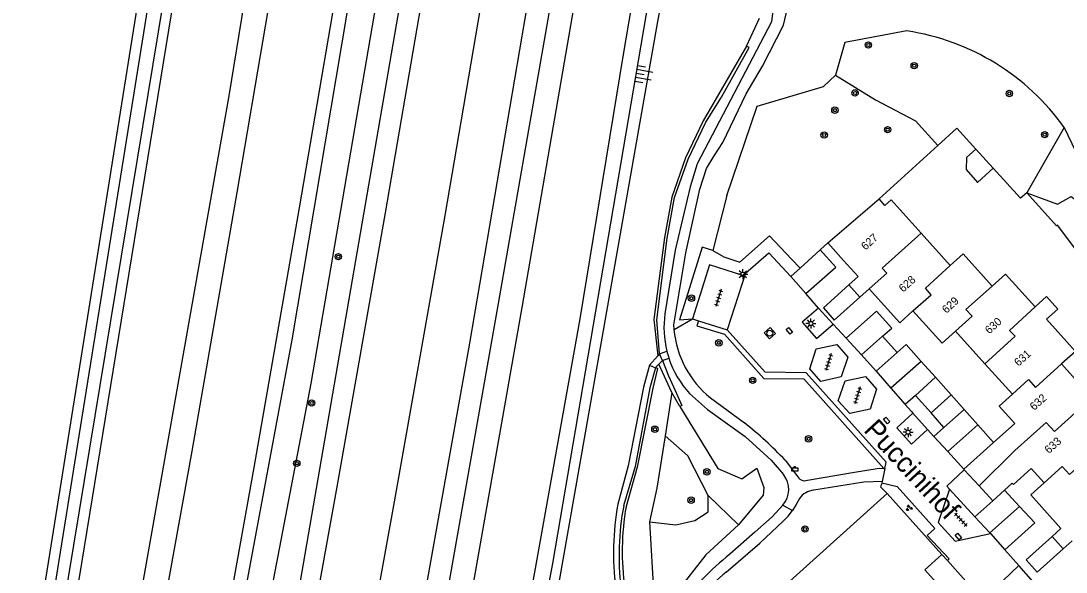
# Model space of a CAD drawing. Extents: x 132999 to 136000, y 398499 to 400501.
# Drawn here: x 133000 to 133130.6, y 400273.1 to 400341.9 of the extents above; entities that cross this region are included whole.
import ezdxf

# ---------------------------------------------------------------- set-up
doc = ezdxf.new("R2010")
doc.units = 0
for name, color, linetype in [('gg-afsc-erfafscheiding', 7, 'Continuous'), ('gg-afsc-muur', 7, 'Continuous'), ('gg-anno-huisnummerreeks BGT', 7, 'Continuous'), ('gg-anno-openbare ruimte label', 7, 'Continuous'), ('gg-bbg-bijgebouw', 7, 'Continuous'), ('gg-bbg-gedigitaliseerde bebouwing', 7, 'Continuous'), ('gg-bbg-gedigitaliseerde bijgebouw', 7, 'Continuous'), ('gg-bbg-hoofdgebouw', 7, 'Continuous'), ('gg-bbg-luifel en loopbrug', 7, 'Continuous'), ('gg-bbg-tussenscheiding', 7, 'Continuous'), ('gg-knt-BGT kruinlijn', 7, 'Continuous'), ('gg-knt-bovenkant onderkant talud', 7, 'Continuous'), ('gg-knt-onverhard', 7, 'Continuous'), ('gg-knt-trap', 7, 'Continuous'), ('gg-knt-verharding', 7, 'Continuous'), ('gg-kntw-bovenkant insteek waterloop', 7, 'Continuous'), ('gg-kntw-waterlijn', 7, 'Continuous'), ('gt-grn-groengrens', 7, 'Continuous'), ('gt-grn-weggrens', 7, 'Continuous'), ('gt-symb-afvalbak', 7, 'Continuous'), ('gt-symb-boom', 7, 'Continuous'), ('gt-symb-groenvak', 7, 'Continuous'), ('gt-symb-kolk center center', 7, 'Continuous'), ('gt-symb-lichtmast', 7, 'Continuous'), ('gt-symb-rioolschacht', 7, 'Continuous'), ('gt-symb-talud symbool', 7, 'Continuous'), ('gt-symb-tegel verharding', 7, 'Continuous')]:
    doc.layers.add(name, color=color, linetype=linetype)

# ---------------------------------------------------------------- blocks, each defined once
blk = doc.blocks.new('gt0-LMAST')
at = {"layer": 'gt-symb-lichtmast'}
for p, q in [((-0.18, 0.17), (-0.45, 0.44)), ((-0.01, 0.25), (-0.01, 0.62)), ((0.17, 0.17), (0.44, 0.44)), ((-0.26, 0), (-0.63, 0)), ((-0.18, -0.18), (-0.45, -0.45)), ((-0.01, -0.25), (-0.01, -0.63)), ((0.44, -0.45), (0.17, -0.18)), ((0.24, 0), (0.62, 0))]:
    blk.add_line(p, q, dxfattribs=at)
blk.add_circle((-0.01, 0), 0.25, dxfattribs=at)
blk = doc.blocks.new('gt0-TEG1')
at = {"layer": 'gt-symb-tegel verharding'}
for p, q in [((-1.12, 0), (1.12, 0)), ((-0.9, -0.25), (-0.9, 0.25)), ((-0.45, -0.25), (-0.45, 0.25)), ((0, -0.25), (0, 0.25)), ((0.45, -0.25), (0.45, 0.25)), ((0.9, -0.25), (0.9, 0.25))]:
    blk.add_line(p, q, dxfattribs=at)
blk = doc.blocks.new('gt0-BOOM')
at = {"layer": 'gt-symb-boom'}
for radius in [0.4, 0.2]:
    blk.add_circle((0, 0), radius, dxfattribs=at)
blk = doc.blocks.new('gt0-RS')
at = {"layer": 'gt-symb-rioolschacht'}
blk.add_lwpolyline([(-0.5, -0.5), (0.5, -0.5), (0.5, 0.5), (-0.5, 0.5)], close=True, dxfattribs=at)
blk.add_circle((0, 0), 0.375, dxfattribs=at)
blk = doc.blocks.new('gt0-KOLKCC')
at = {"layer": 'gt-symb-kolk center center'}
blk.add_lwpolyline([(-0.38, 0.2), (0.38, 0.2), (0.38, -0.2), (-0.38, -0.2)], close=True, dxfattribs=at)
blk = doc.blocks.new('gt0-GRVAK')
at = {"layer": 'gt-symb-groenvak'}
for p, q in [((-0.11, 0.19), (-0.23, 0.24)), ((-0.18, 0.15), (0.09, 0.15)), ((-0.09, 0.21), (-0.16, 0.32)), ((-0.05, 0.21), (-0.05, 0.39)), ((0, 0.21), (0.06, 0.32)), ((0.01, 0.19), (0.13, 0.24)), ((0.26, -0.05), (0.2, 0.06)), ((0.3, -0.05), (0.3, 0.13)), ((0.35, -0.05), (0.41, 0.06)), ((-0.24, -0.23), (-0.36, -0.18)), ((-0.32, -0.26), (-0.05, -0.26)), ((-0.23, -0.21), (-0.29, -0.09)), ((-0.18, -0.2), (-0.18, -0.02)), ((-0.14, -0.21), (-0.07, -0.09)), ((-0.12, -0.23), (0, -0.18)), ((0.24, -0.07), (0.12, -0.02)), ((0.17, -0.11), (0.44, -0.11)), ((0.37, -0.07), (0.49, -0.02))]:
    blk.add_line(p, q, dxfattribs=at)
blk = doc.blocks.new('gt0-ABAK')
at = {"layer": 'gt-symb-afvalbak'}
blk.add_lwpolyline([(0.38, -0.5), (-0.37, -0.5), (-0.37, -0.1), (0.38, -0.1)], close=True, dxfattribs=at)
blk.add_circle((0, 0), 0.1, dxfattribs=at)
blk = doc.blocks.new('gt0-TALUD_1')
at = {"layer": 'gt-symb-talud symbool'}
for p, q in [((-1, -1), (-1, 0)), ((-0.5, -2), (-0.5, 0)), ((0, -1), (0, 0)), ((0.5, -2), (0.5, 0)), ((1, -1), (1, 0))]:
    blk.add_line(p, q, dxfattribs=at)

msp = doc.modelspace()

# ---------------------------------------------------------------- linework, layer by layer
at = {"layer": 'gg-afsc-erfafscheiding'}
for p, q in [((133114.56, 400326.37), (133107.21, 400319.7)), ((133115.05, 400275.29), (133108.2, 400282.9))]:
    msp.add_line(p, q, dxfattribs=at)
for points in [[(133119.3, 400325.93), (133116.94, 400328.53), (133114.56, 400326.37)], [(133125.65, 400320.47), (133124.89, 400319.78), (133121.48, 400323.53)], [(133132.8, 400312.05), (133129.48, 400316.43), (133129.38, 400316.35), (133125.65, 400320.47)], [(133108.2, 400282.9), (133088.08, 400264.73), (133089.72, 400262.93), (133089.42, 400262.66)]]:
    msp.add_lwpolyline(points, dxfattribs=at)
at = {"layer": 'gg-afsc-muur'}
msp.add_line((133099.87, 400313.36), (133100.8, 400314.22), dxfattribs=at)
at = {"layer": 'gg-bbg-bijgebouw'}
for p, q in [((133105, 400300.22), (133107.63, 400302.54)), ((133107.63, 400302.54), (133109.47, 400300.5)), ((133109.47, 400300.5), (133106.84, 400298.18)), ((133106.84, 400298.18), (133105, 400300.22)), ((133114.24, 400297.43), (133111.75, 400295.15)), ((133116.2, 400295.24), (133114.24, 400297.43)), ((133111.75, 400295.15), (133113.7, 400292.96)), ((133116.2, 400295.24), (133117.83, 400293.41)), ((133115.32, 400291.15), (133113.7, 400292.96)), ((133117.83, 400293.41), (133115.32, 400291.15))]:
    msp.add_line(p, q, dxfattribs=at)
for points in [[(133103.43, 400308.96), (133100.26, 400306.09), (133101.61, 400304.57), (133104.81, 400307.42)], [(133128.83, 400277.52), (133125.6, 400274.62), (133126.98, 400273.09), (133130.22, 400275.99)]]:
    msp.add_lwpolyline(points, dxfattribs=at)
at = {"layer": 'gg-bbg-gedigitaliseerde bebouwing'}
for p, q in [((133107.94, 400318.89), (133107.21, 400319.7)), ((133112.45, 400315.43), (133116.1, 400311.37))]:
    msp.add_line(p, q, dxfattribs=at)
for points in [[(133107.94, 400318.89), (133108.71, 400319.58), (133112.45, 400315.43)], [(133116.1, 400311.37), (133117.72, 400312.83), (133121.34, 400308.81)], [(133121.34, 400308.81), (133123.02, 400310.32), (133126.71, 400306.23)], [(133126.71, 400306.23), (133128.12, 400307.51), (133129.53, 400305.95), (133128.12, 400304.67)], [(133128.12, 400304.67), (133131.73, 400300.66), (133129.98, 400299.08)], [(133129.98, 400299.08), (133133.79, 400294.85), (133132.12, 400293.35)]]:
    msp.add_lwpolyline(points, dxfattribs=at)
at = {"layer": 'gg-bbg-gedigitaliseerde bijgebouw'}
msp.add_line((133121.48, 400323.53), (133119.3, 400325.93), dxfattribs=at)
msp.add_lwpolyline([(133119.3, 400325.93), (133118.12, 400324.87), (133118.08, 400323.37), (133119.52, 400321.76), (133121.48, 400323.53)], dxfattribs=at)
at = {"layer": 'gg-bbg-hoofdgebouw'}
for p, q in [((133100.8, 400314.22), (133107.21, 400319.7)), ((133104.81, 400307.42), (133105.96, 400308.45)), ((133116.77, 400303.2), (133120.44, 400299.12)), ((133120.44, 400299.12), (133123.86, 400295.33)), ((133117.78, 400285.95), (133121.51, 400289.26)), ((133117.85, 400285.87), (133117.78, 400285.95)), ((133117.85, 400285.87), (133119.71, 400283.84)), ((133121.41, 400281.98), (133119.71, 400283.84)), ((133122.87, 400283.32), (133121.41, 400281.98)), ((133130.22, 400275.99), (133131.32, 400276.97))]:
    msp.add_line(p, q, dxfattribs=at)
for points in [[(133100.8, 400314.22), (133102.78, 400312.02), (133104.59, 400310.01), (133103.43, 400308.96)], [(133105.96, 400308.45), (133109.79, 400304.24), (133111.42, 400305.73)], [(133111.42, 400305.73), (133115.1, 400301.7), (133116.77, 400303.2)], [(133121.51, 400289.26), (133124.18, 400291.64), (133122.2, 400293.83), (133123.86, 400295.33)], [(133127.83, 400284.22), (133126.22, 400286.02), (133124.02, 400284.02), (133123.84, 400284.21), (133122.87, 400283.32)], [(133127.83, 400284.22), (133126.16, 400282.72), (133129.93, 400278.51), (133128.83, 400277.52)]]:
    msp.add_lwpolyline(points, dxfattribs=at)
at = {"layer": 'gg-bbg-luifel en loopbrug'}
for p, q in [((133097.35, 400311.07), (133099.87, 400313.36)), ((133096.19, 400310.02), (133097.35, 400311.07)), ((133098.06, 400307.89), (133096.19, 400310.02)), ((133105, 400300.22), (133103.08, 400302.3)), ((133112.48, 400299.41), (133108.67, 400296.08)), ((133114.24, 400297.43), (133112.48, 400299.41)), ((133106.84, 400298.18), (133108.67, 400296.08)), ((133108.67, 400296.08), (133110.48, 400294.01)), ((133111.75, 400295.15), (133110.48, 400294.01)), ((133117.83, 400293.41), (133119.55, 400291.48)), ((133119.55, 400291.48), (133115.78, 400288.13)), ((133119.55, 400291.48), (133121.51, 400289.26)), ((133115.32, 400291.15), (133114.05, 400290.02)), ((133114.05, 400290.02), (133115.78, 400288.13)), ((133115.78, 400288.13), (133117.78, 400285.95)), ((133122.87, 400283.32), (133124.76, 400281.28)), ((133121.41, 400281.98), (133119.18, 400280)), ((133124.76, 400281.28), (133121.04, 400277.97)), ((133121.04, 400277.97), (133119.18, 400280)), ((133121.12, 400277.89), (133121.04, 400277.97)), ((133121.12, 400277.89), (133122.91, 400275.87)), ((133115.05, 400275.29), (133115.74, 400274.52)), ((133115.74, 400274.52), (133118.67, 400271.25))]:
    msp.add_line(p, q, dxfattribs=at)
for points in [[(133098.06, 400307.89), (133101.8, 400311.16), (133099.87, 400313.36)], [(133107.63, 400302.54), (133108.82, 400303.55), (133106.88, 400305.66), (133103.08, 400302.3)], [(133112.48, 400299.41), (133110.61, 400301.5), (133109.47, 400300.5)], [(133124.76, 400281.28), (133126.65, 400279.23), (133122.91, 400275.87)], [(133115.09, 400270.96), (133112.92, 400273.38), (133115.05, 400275.29)]]:
    msp.add_lwpolyline(points, dxfattribs=at)
at = {"layer": 'gg-bbg-tussenscheiding'}
for p, q in [((133104.81, 400307.42), (133103.43, 400308.96)), ((133113.7, 400292.96), (133116.2, 400295.24)), ((133119.71, 400283.84), (133124.19, 400288.28)), ((133128.83, 400277.52), (133130.22, 400275.99))]:
    msp.add_line(p, q, dxfattribs=at)
for points in [[(133112.45, 400315.43), (133107.59, 400311.07), (133108.18, 400310.43), (133105.96, 400308.45)], [(133111.42, 400305.73), (133113.72, 400307.72), (133113.02, 400308.56), (133116.1, 400311.37)], [(133116.77, 400303.2), (133118.83, 400305.04), (133118.06, 400305.9), (133121.34, 400308.81)], [(133120.44, 400299.12), (133124.21, 400302.57), (133123.51, 400303.26), (133126.71, 400306.23)], [(133123.86, 400295.33), (133125.86, 400297.13), (133126.74, 400296.16), (133129.98, 400299.08)], [(133124.19, 400288.28), (133128.08, 400291.77), (133129.11, 400290.63), (133132.12, 400293.35)], [(133127.83, 400284.22), (133130.1, 400286.26), (133130.99, 400285.26), (133133.93, 400287.9)]]:
    msp.add_lwpolyline(points, dxfattribs=at)
at = {"layer": 'gg-knt-BGT kruinlijn'}
msp.add_lwpolyline([(133051.05, 400204.83), (133053.33, 400214.88), (133056.96, 400233.05), (133063.49, 400269.1), (133069.87, 400304.71), (133075.26, 400337.49), (133080.46, 400368.17)], dxfattribs=at)
at = {"layer": 'gg-knt-bovenkant onderkant talud'}
msp.add_lwpolyline([(133050.42, 400198.24), (133050.95, 400198.03), (133052.86, 400203.58), (133059.13, 400235.54), (133066.44, 400274.17), (133079.7, 400351.91)], dxfattribs=at)
at = {"layer": 'gg-knt-onverhard'}
for p, q in [((133079.78, 400300.34), (133080.69, 400300.7)), ((133080.15, 400299.52), (133080.95, 400299.79))]:
    msp.add_line(p, q, dxfattribs=at)
for points in [[(133078.52, 400298.94), (133077.77, 400296.2), (133075.85, 400286.34), (133074.56, 400281.56)], [(133079.26, 400298.61), (133078.58, 400296.12), (133076.74, 400286.26), (133075.3, 400281.37)]]:
    msp.add_lwpolyline(points, dxfattribs=at)
for centre, radius, start, end in [((133109.47, 400275.48), 35.44, 170.129, 187.059), ((133107.62, 400275.2), 32.9, 169.1983, 187.1238)]:
    msp.add_arc(centre, radius, start, end, dxfattribs=at)
at = {"layer": 'gg-knt-trap'}
for p, q in [((133079.55, 400300.08), (133078.52, 400298.94)), ((133079.78, 400300.34), (133079.55, 400300.08)), ((133079.7, 400299.06), (133080.15, 400299.52)), ((133080.15, 400299.52), (133079.78, 400300.34)), ((133078.52, 400298.94), (133079.26, 400298.61)), ((133079.26, 400298.61), (133079.33, 400298.68)), ((133079.33, 400298.68), (133079.7, 400299.06))]:
    msp.add_line(p, q, dxfattribs=at)
at = {"layer": 'gg-knt-verharding'}
for p, q in [((133090.52, 400310.42), (133088.23, 400303.36)), ((133099.65, 400306.07), (133098.06, 400307.89)), ((133083.89, 400304.72), (133084.65, 400304.48)), ((133084.65, 400304.48), (133088.23, 400303.36)), ((133103.08, 400302.3), (133101.48, 400304.04)), ((133086.15, 400294.87), (133090.41, 400291.72)), ((133113.27, 400290.88), (133114.05, 400290.02)), ((133095.47, 400287.08), (133096.95, 400285.15)), ((133107.92, 400286.02), (133107.59, 400284.41)), ((133107.8, 400286.03), (133107.92, 400286.02)), ((133107.55, 400284.25), (133107.5, 400284.02)), ((133107.59, 400284.41), (133107.55, 400284.25)), ((133119.18, 400280), (133116.01, 400283.46)), ((133122.91, 400275.87), (133124.68, 400273.89))]:
    msp.add_line(p, q, dxfattribs=at)
for points in [[(133000, 400173.96), (133002.55, 400187.21), (133008.87, 400219.72), (133015.29, 400254.31), (133021.38, 400288.2), (133027, 400320.51), (133032.8, 400354.54), (133037.97, 400386.24), (133043.44, 400420.39), (133048.77, 400454.13), (133048.78, 400479.19)], [(133000, 400042.82), (133000.59, 400045.58), (133006.65, 400074.41), (133014.06, 400110.73), (133020.55, 400143.43), (133026.99, 400176.5), (133033.51, 400210.24), (133040.47, 400247.53), (133046.68, 400281.85), (133052.99, 400317.62), (133058.58, 400350.34), (133064.07, 400384.05), (133069.24, 400416.37)], [(133000, 400132.75), (133004.04, 400153), (133010.36, 400185.34), (133016.68, 400217.92), (133023.1, 400252.49), (133029.14, 400286.16), (133034.8, 400318.59), (133040.63, 400352.73), (133044.6, 400377.08)], [(133000, 400078.82), (133006.71, 400111.74), (133013.5, 400145.83), (133019.75, 400177.74), (133026.51, 400213.03), (133033.18, 400248.63), (133039.52, 400283.74), (133045.56, 400317.95), (133050.01, 400343.93), (133051.08, 400350.43), (133055.09, 400375.08)], [(133094.43, 400351.45), (133094.71, 400349.62), (133093.75, 400341.82), (133084.5, 400324.1), (133083.61, 400321.2), (133081.74, 400313.32), (133080.46, 400305.35)], [(133081.59, 400303.37), (133081.55, 400303.97), (133083.06, 400312.96), (133084.81, 400320.93), (133085.65, 400323.49), (133086.6, 400325.1), (133087.68, 400326.77), (133090.61, 400332.84), (133092.66, 400336.29), (133095.26, 400341.42), (133095.94, 400344.25), (133096.45, 400349.76), (133097.66, 400350.21), (133111.12, 400349.83), (133122.39, 400348.4), (133122.6, 400348.31)], [(133090.52, 400310.42), (133093.43, 400312.98), (133096.19, 400310.02)], [(133090.52, 400310.42), (133090.17, 400310.12), (133086.01, 400311.48), (133083.89, 400304.72)], [(133099.65, 400306.07), (133097.59, 400304.3), (133099.4, 400302.25), (133101.48, 400304.04)], [(133107.92, 400286.02), (133108.09, 400286.83), (133098.1, 400297.99), (133092.98, 400298.05), (133088.23, 400303.36)], [(133101.93, 400301.51), (133103.32, 400299.93), (133102.49, 400297.46), (133099.93, 400296.91), (133098.54, 400298.49), (133099.36, 400300.98), (133101.93, 400301.51)], [(133105.51, 400297.51), (133106.9, 400295.94), (133106.1, 400293.45), (133103.54, 400292.89), (133102.11, 400294.49), (133102.97, 400296.98), (133105.51, 400297.51)], [(133083.52, 400295.41), (133085.77, 400293.39), (133090.48, 400290.04), (133093.72, 400287.06), (133095.28, 400285.27)], [(133110.48, 400294.01), (133111.24, 400293.13), (133111.44, 400292.94)], [(133111.44, 400292.94), (133109.43, 400291.11), (133111.24, 400289.08), (133113.27, 400290.88)], [(133098.27, 400284.56), (133103.9, 400285.52), (133107.23, 400286.07), (133107.8, 400286.03)], [(133116.01, 400283.46), (133115.69, 400283.8), (133117.85, 400285.87)], [(133107.59, 400284.41), (133105.29, 400284.33), (133099.04, 400283.3)], [(133107.55, 400284.25), (133109.48, 400283.76), (133114.18, 400278.54), (133113.2, 400277.64), (133115.95, 400274.72), (133115.74, 400274.52)], [(133097.27, 400282.29), (133096.86, 400281.51), (133096.38, 400280.78)], [(133116.01, 400283.46), (133114.6, 400279.28), (133116.73, 400276.94), (133121.12, 400277.89)], [(133095.18, 400281.43), (133093.85, 400280), (133091.7, 400278.08), (133088.56, 400275.31)], [(133088.09, 400273.08), (133092.31, 400276.7), (133095.23, 400279.45), (133095.84, 400280.09), (133096.38, 400280.78)], [(133124.68, 400273.89), (133122.68, 400272), (133124.52, 400269.99), (133126.5, 400271.83)]]:
    msp.add_lwpolyline(points, dxfattribs=at)
for centre, radius, start, end in [((133092.48, 400303.61), 12.14, 171.8036, 193.9101), ((133093.86, 400304.47), 12.32, 185.1259, 231.2092), ((133092.48, 400303.61), 12.14, 193.8645, 198.3104), ((133092.49, 400303.62), 12.16, 198.3407, 222.4611), ((133060.59, 400254.14), 47.97, 43.3645, 51.5633), ((133092.87, 400283.41), 3.05, 319.4674, 37.6997), ((133097.92, 400285.55), 1.05, 202.7416, 289.591), ((133099.27, 400280.83), 2.48, 95.3893, 143.8419), ((133109.24, 400249.4), 33.16, 128.6016, 144.3131), ((133103.28, 400254.93), 23.67, 129.9231, 150.4727)]:
    msp.add_arc(centre, radius, start, end, dxfattribs=at)
at = {"layer": 'gg-kntw-bovenkant insteek waterloop'}
for p, q in [((133000, 400227.78), (133025.11, 400381.26)), ((133000, 400252.65), (133019.76, 400376.43))]:
    msp.add_line(p, q, dxfattribs=at)
for points in [[(133000, 400016.22), (133007.63, 400051.18), (133017.27, 400097.71), (133025.95, 400140.46), (133039.94, 400213.15), (133048.51, 400259.2), (133056.08, 400301.69), (133064.21, 400349.35), (133066.24, 400359.73), (133066.26, 400359.98)], [(133000, 400001.02), (133012.17, 400057.66), (133021, 400100.35), (133027.62, 400134.21), (133038.43, 400190.11), (133049.68, 400250), (133059.68, 400306.64), (133066.93, 400348.17), (133069.7, 400359.59)]]:
    msp.add_lwpolyline(points, dxfattribs=at)
at = {"layer": 'gg-kntw-waterlijn'}
msp.add_line((133000, 400244.66), (133040.93, 400500), dxfattribs=at)
msp.add_lwpolyline([(133000, 400236.29), (133039.07, 400473.14), (133043.11, 400500)], dxfattribs=at)
at = {"layer": 'gt-grn-groengrens'}
for p, q in [((133090.66, 400338.79), (133092.29, 400342.27)), ((133130.35, 400328.61), (133125.65, 400320.47)), ((133088.2, 400320.13), (133086.44, 400313.25)), ((133086.44, 400313.25), (133087.81, 400312.47)), ((133097.35, 400311.07), (133096.25, 400312.17)), ((133099.65, 400306.07), (133101.48, 400304.04)), ((133081.59, 400303.37), (133083.89, 400304.72)), ((133081.31, 400295.51), (133079.7, 400299.06)), ((133081.31, 400295.51), (133080.47, 400290.1)), ((133082.31, 400293.75), (133081.31, 400295.51)), ((133111.44, 400292.94), (133113.27, 400290.88)), ((133085.86, 400282.66), (133089.65, 400278.97)), ((133078.52, 400279.38), (133079.25, 400267.15)), ((133126.5, 400271.83), (133124.68, 400273.89))]:
    msp.add_line(p, q, dxfattribs=at)
for points in [[(133000, 400190.64), (133010.65, 400245.72), (133026, 400332.57), (133031.73, 400367.61), (133033.18, 400378.7), (133033.29, 400379.6)], [(133000, 400124.13), (133008.85, 400167.56), (133033.89, 400302.11), (133045.58, 400371.62), (133046.49, 400376.78)], [(133000, 400107.24), (133036.27, 400296.64), (133049.88, 400376.09)], [(133000, 400092.73), (133008.29, 400130.98), (133011.53, 400147.86), (133023.34, 400208.81), (133034.29, 400268.33), (133052.81, 400375.5)], [(133000, 399986.69), (133001, 399991.04), (133002.93, 400000.39), (133015.11, 400057.03), (133023.94, 400099.75), (133041.38, 400189.54), (133052.63, 400249.45), (133062.64, 400306.12), (133073.57, 400369.62)], [(133090.58, 400350.02), (133080.96, 400350.35), (133080.3, 400346.58), (133080.02, 400344.48), (133079.51, 400341.87), (133063.59, 400251.18), (133050, 400181.91)], [(133110.69, 400340.69), (133102.93, 400339.24), (133101.78, 400335.16)], [(133090.66, 400338.79), (133085.23, 400329.45), (133083.04, 400324.82), (133081.33, 400319.92), (133080.39, 400314.87), (133079.08, 400304.65), (133079.55, 400300.08)], [(133079.78, 400300.34), (133079.43, 400304.6), (133080.73, 400314.8), (133081.67, 400319.86), (133083.35, 400324.67), (133085.55, 400329.3), (133087.53, 400332.42), (133090.96, 400338.62), (133090.66, 400338.79)], [(133088.2, 400320.13), (133091.96, 400331.29), (133100.26, 400333.76), (133101.78, 400335.16)], [(133101.78, 400335.16), (133106.78, 400332.06), (133111.77, 400329.44), (133114.56, 400326.37)], [(133130.35, 400328.61), (133133.16, 400322.73), (133134.12, 400320.56)], [(133125.65, 400320.47), (133129.49, 400319.06), (133131.2, 400320.01), (133132.38, 400319.11)], [(133087.81, 400312.47), (133089.82, 400311.81), (133093.53, 400315.07), (133096.25, 400312.17)], [(133086.44, 400313.25), (133085.12, 400313.67), (133082.28, 400304.61), (133083.89, 400304.72)], [(133084.65, 400304.48), (133084.46, 400303.86), (133087.88, 400302.79), (133092.81, 400297.28), (133097.79, 400297.21), (133107.8, 400286.03)], [(133080.15, 400299.52), (133080.92, 400297.62), (133081.73, 400295.77), (133082.57, 400293.88), (133082.31, 400293.75)], [(133079.33, 400298.68), (133079.53, 400298.51), (133078.93, 400296.04), (133076.99, 400286.21), (133075.6, 400281.27)], [(133082.31, 400293.75), (133087.07, 400286.04), (133090.08, 400284.73), (133091.94, 400286.08), (133092.8, 400283.64), (133092.74, 400282.71), (133089.65, 400278.97)], [(133080.47, 400290.1), (133079.43, 400283.56), (133078.52, 400279.38)], [(133085.86, 400282.66), (133083.32, 400287.6), (133080.47, 400290.1)], [(133108.2, 400282.9), (133107.43, 400283.68), (133107.5, 400284.02)], [(133078.52, 400279.38), (133081.82, 400279), (133084.19, 400279.53), (133085.87, 400280.63), (133085.86, 400282.66)], [(133089.65, 400278.97), (133085.57, 400275.24), (133082.1, 400270.83), (133080.51, 400268.92)]]:
    msp.add_lwpolyline(points, dxfattribs=at)
for centre, radius, start, end in [((133106.28, 400311.48), 29.54, 35.4306, 81.4166), ((133108.08, 400275.66), 32.96, 170.2001, 188.0149)]:
    msp.add_arc(centre, radius, start, end, dxfattribs=at)
at = {"layer": 'gt-grn-weggrens'}
msp.add_line((133095.18, 400281.43), (133096.38, 400280.78), dxfattribs=at)

# ---------------------------------------------------------------- block references
at = {"layer": 'gt-symb-afvalbak'}
msp.add_blockref('gt0-ABAK', (133096.66, 400286.19), dxfattribs=at)
at = {"layer": 'gt-symb-boom'}
for p in [(133105.87, 400338.93), (133111.6, 400336.35), (133104.21, 400332.94), (133123.48, 400332.87), (133101.69, 400330.79), (133100.35, 400327.69), (133108.28, 400328.35), (133127.9, 400327.73), (133039.66, 400312.49), (133083.77, 400307.3), (133087.19, 400301.72), (133091.42, 400297.04), (133036.33, 400294.21), (133079.2, 400290.93), (133098.4, 400289.73), (133034.46, 400286.67), (133085.7, 400285.61), (133083.73, 400282.07), (133097.95, 400278.47)]:
    msp.add_blockref('gt0-BOOM', p, dxfattribs=at)
at = {"layer": 'gt-symb-groenvak'}
msp.add_blockref('gt0-GRVAK', (133110.95, 400281.08), dxfattribs=at)
at = {"layer": 'gt-symb-kolk center center'}
for p, rotation in [((133096, 400303.22), -48.24275297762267), ((133108.16, 400292.03), -48.69008152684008), ((133117.12, 400277.52), -49.46084825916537)]:
    msp.add_blockref('gt0-KOLKCC', p, dxfattribs=dict(at, rotation=rotation))
at = {"layer": 'gt-symb-lichtmast'}
for p in [(133090.19, 400310.29), (133098.7, 400304.14), (133110.84, 400290.56)]:
    msp.add_blockref('gt0-LMAST', p, dxfattribs=at)
at = {"layer": 'gt-symb-rioolschacht', "rotation": -138.08093588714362}
msp.add_blockref('gt0-RS', (133093.56, 400302.93), dxfattribs=at)
at = {"layer": 'gt-symb-talud symbool', "xscale": 0.9999044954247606, "yscale": 0.9999044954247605, "rotation": 80.09492079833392}
msp.add_blockref('gt0-TALUD_1', (133076.87, 400335.36), dxfattribs=at)
at = {"layer": 'gt-symb-tegel verharding'}
for p, rotation in [((133087.15, 400307.35), -107.40188791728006), ((133100.9, 400299.32), -107.40188791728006), ((133104.51, 400295.17), -107.40188791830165), ((133117.41, 400279.63), -47.47195593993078)]:
    msp.add_blockref('gt0-TEG1', p, dxfattribs=dict(at, rotation=rotation))

# ---------------------------------------------------------------- texts
at = {"layer": 'gg-anno-huisnummerreeks BGT'}
for s, rotation, p in [('627', 42, (133105.51, 400313.23)), ('628', 42.3, (133110.22, 400307.98)), ('629', 42.4, (133115.62, 400305.33)), ('630', 42, (133120.98, 400302.76)), ('631', 42, (133124.63, 400298.72)), ('632', 42.1, (133126.58, 400293.21)), ('633', 41.9, (133128.42, 400287.81))]:
    msp.add_text(s, height=1, rotation=rotation, dxfattribs=at).set_placement(p)
at = {"layer": 'gg-anno-openbare ruimte label'}
msp.add_text('Puccinihof', height=2.5, rotation=312.7, dxfattribs=at).set_placement((133105.18, 400290.75))

doc.saveas('drawing.dxf')
